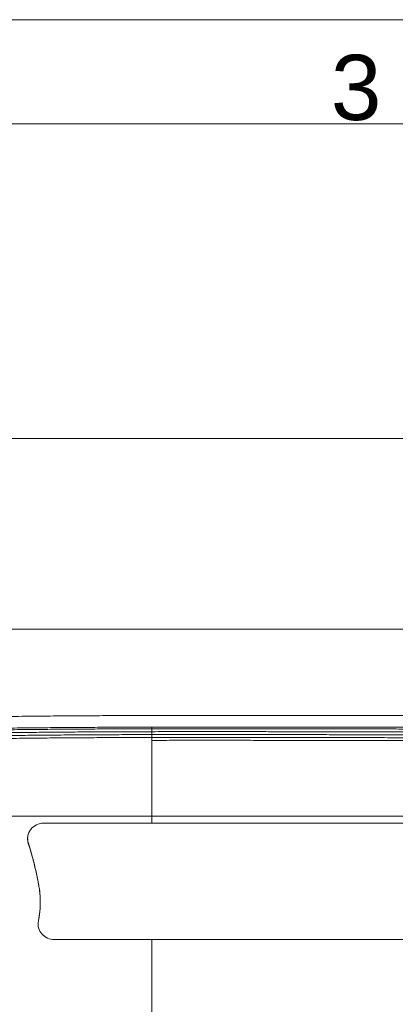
# Model space of a CAD drawing. Header units: millimetres. Extents: x 0 to 594, y 0 to 420.
# Tile 971 of 1056: x 197 to 226, y 344 to 420. Entities that reach past the tile are written whole.
import ezdxf

# ---------------------------------------------------------------- set-up
doc = ezdxf.new("R2010")
doc.units = ezdxf.units.MM
doc.layers.add('1', color=7, linetype='Continuous', true_color=0xffffff)
doc.layers.add('256', color=7, linetype='Continuous', true_color=0xffffff)
doc.styles.add('Arial', font='txt')
doc.dimstyles.get("Standard").update_dxf_attribs({"dimtxt": 0.18, "dimasz": 0.18, "dimexe": 0.18, "dimexo": 0.0625, "dimgap": 0.09, "dimtad": 0, "dimtih": 1, "dimtoh": 1, "dimdec": 4, "dimzin": 0, "dimdsep": 46, "dimtxsty": 'Standard', "dimcen": 0.09, "dimadec": 0, "dimazin": 0, "dimtfac": 1, "dimtdec": 4, "dimtofl": 0, "dimtmove": 0, "dimatfit": 3, "dimfxl": 0, "dimtolj": 1, "dimtzin": 0, "dimarcsym": 0})

# ---------------------------------------------------------------- blocks, each defined once
blk = doc.blocks.new('_U4')
at = {"layer": '1', "color": 18, "lineweight": 18}
for p, q in [((145.912, 334.177), (145.912, 389.862)), ((318.508, 353.437), (318.508, 389.862)), ((145.912, 387.862), (227.486, 387.862)), ((318.508, 387.862), (236.933, 387.862))]:
    blk.add_line(p, q, dxfattribs=at)
at = {"layer": '1', "color": 18}
for points in [[(145.912, 387.862), (149.412, 388.8), (149.412, 386.924)], [(318.508, 387.862), (315.008, 386.924), (315.008, 388.8)]]:
    blk.add_solid(points, dxfattribs=at)
at = {"layer": '1', "color": 18, "linetype": 'Continuous', "lineweight": 13, "insert": (229.172, 385.226), "char_height": 3.5, "attachment_point": 7, "line_spacing_factor": 1.047437, "style": 'Arial'}
blk.add_mtext('\\fArial|b0|i0;\\W1.0000;3.5', dxfattribs=at)

msp = doc.modelspace()

# ---------------------------------------------------------------- linework, layer by layer
at = {"layer": '1', "color": 8, "linetype": 'Continuous', "lineweight": 18}
msp.add_line((330.591, 373.247), (83.36, 373.247), dxfattribs=at)
at = {"layer": '1', "color": 155, "linetype": 'Continuous', "lineweight": 18}
for points, knots in [([(257.514, 366.628), (256.474, 366.627), (254.463, 366.625), (251.545, 366.623), (248.829, 366.622), (246.313, 366.621), (244.011, 366.62), (241.92, 366.619), (240.037, 366.618), (238.348, 366.618), (236.209, 366.618), (233.531, 366.618), (230.219, 366.62), (227.098, 366.623), (224.181, 366.626), (221.49, 366.63), (218.769, 366.633), (216.021, 366.635), (213.275, 366.636), (210.602, 366.635), (208.203, 366.631), (206.094, 366.624), (204.182, 366.616), (202.237, 366.605), (200.191, 366.59), (198.071, 366.57), (196.073, 366.546), (194.222, 366.52), (192.498, 366.492), (190.725, 366.459), (188.886, 366.42), (187.04, 366.376), (185.285, 366.329), (183.705, 366.283), (182.271, 366.239), (180.903, 366.194), (179.505, 366.145), (178.039, 366.087), (176.619, 366.026), (175.188, 365.961), (173.693, 365.889), (171.945, 365.799), (169.944, 365.688), (167.69, 365.552), (165.185, 365.386), (163.432, 365.259), (162.514, 365.189)], [0, 0, 0, 0, 0.032777, 0.063446, 0.092003, 0.118447, 0.142777, 0.164613, 0.184409, 0.202165, 0.217881, 0.251845, 0.286631, 0.322342, 0.350293, 0.378616, 0.407223, 0.436114, 0.46529, 0.493869, 0.520436, 0.540981, 0.56041, 0.580744, 0.602375, 0.624982, 0.647646, 0.665454, 0.683418, 0.702066, 0.721441, 0.74151, 0.760374, 0.776915, 0.791437, 0.805672, 0.820174, 0.835604, 0.852027, 0.86512, 0.880896, 0.899354, 0.920495, 0.944317, 0.97082, 1, 1, 1, 1]), ([(207.514, 365.721), (207.514, 365.721), (207.514, 365.718), (207.514, 365.71), (207.514, 365.707), (207.514, 365.704), (207.514, 365.703), (207.514, 365.702), (207.514, 365.7), (207.514, 365.692), (207.514, 365.683), (207.514, 365.657), (207.514, 365.635), (207.514, 365.582), (207.514, 365.55), (207.514, 365.479), (207.514, 365.398), (207.514, 365.298), (207.514, 365.189), (207.514, 365.13), (207.514, 365.003), (207.514, 364.935), (207.514, 364.853), (207.514, 364.839), (207.514, 364.825), (207.514, 364.815), (207.514, 364.811), (207.514, 364.787), (207.514, 364.73), (207.514, 364.67), (207.514, 364.547), (207.514, 364.462), (207.514, 364.282), (207.514, 364.188), (207.514, 363.993), (207.514, 363.789), (207.514, 363.569), (207.514, 363.342), (207.514, 363.224), (207.514, 362.98), (207.514, 362.854), (207.514, 362.708), (207.514, 362.691), (207.514, 362.659), (207.514, 362.609), (207.514, 362.493), (207.514, 362.392), (207.514, 362.187), (207.514, 362.048), (207.514, 361.763), (207.514, 361.472), (207.514, 361.019), (207.514, 360.704), (207.514, 360.384), (207.514, 360.221), (207.514, 359.972), (207.514, 359.889), (207.514, 359.762), (207.514, 359.698), (207.514, 359.634), (207.514, 359.591), (207.514, 359.57), (207.514, 359.376), (207.514, 359.203), (207.514, 358.852), (207.514, 358.675), (207.514, 358.454), (207.514, 358.411), (207.514, 358.367)], [0, 0, 0, 0, 0.033195, 0.033195, 0.043594, 0.046194, 0.046194, 0.048794, 0.048794, 0.053993, 0.074792, 0.074792, 0.116389, 0.116389, 0.157987, 0.157987, 0.199584, 0.241181, 0.241181, 0.282779, 0.282779, 0.324376, 0.324376, 0.329576, 0.332176, 0.332176, 0.334775, 0.334775, 0.345175, 0.365973, 0.365973, 0.407571, 0.407571, 0.449168, 0.449168, 0.490765, 0.532363, 0.532363, 0.57396, 0.57396, 0.615557, 0.615557, 0.620757, 0.620757, 0.625957, 0.636356, 0.657155, 0.657155, 0.698752, 0.698752, 0.740349, 0.781947, 0.823544, 0.823544, 0.865141, 0.865141, 0.88594, 0.88594, 0.896339, 0.901539, 0.901539, 0.906739, 0.906739, 0.948336, 0.948336, 0.989933, 0.989933, 1, 1, 1, 1]), ([(194.714, 358.905), (195.034, 358.905), (195.354, 358.905), (196.633, 358.905), (197.592, 358.905), (199.509, 358.905), (200.468, 358.905), (203.344, 358.905), (205.261, 358.905), (209.097, 358.905), (211.014, 358.905), (214.85, 358.905), (216.768, 358.905), (219.166, 358.905), (219.646, 358.905), (220.605, 358.905), (221.084, 358.905), (222.523, 358.905), (223.482, 358.905), (225.4, 358.905), (226.359, 358.905), (228.278, 358.905), (229.237, 358.905), (232.114, 358.905), (234.033, 358.905), (237.87, 358.905), (239.788, 358.905), (243.625, 358.905), (245.543, 358.905), (249.38, 358.905), (251.299, 358.905), (254.177, 358.905), (255.615, 358.905), (257.054, 358.905), (258.013, 358.905), (258.493, 358.905), (260.891, 358.905), (262.81, 358.905), (266.647, 358.905), (268.565, 358.905), (274.321, 358.905), (278.157, 358.905), (289.668, 358.905), (297.342, 358.905), (305.016, 358.905)], [0, 0, 0, 0, 0.008713, 0.008713, 0.034799, 0.034799, 0.060886, 0.060886, 0.113059, 0.113059, 0.165232, 0.165232, 0.217405, 0.217405, 0.230448, 0.230448, 0.243491, 0.243491, 0.269578, 0.269578, 0.295664, 0.295664, 0.321751, 0.321751, 0.373924, 0.373924, 0.426097, 0.426097, 0.47827, 0.47827, 0.530443, 0.530443, 0.556529, 0.569573, 0.569573, 0.582616, 0.582616, 0.634789, 0.634789, 0.686962, 0.686962, 0.791308, 0.791308, 1, 1, 1, 1]), ([(305.016, 358.905), (297.342, 358.905), (289.668, 358.905), (278.157, 358.905), (274.321, 358.905), (268.565, 358.905), (266.647, 358.905), (262.81, 358.905), (260.891, 358.905), (258.493, 358.905), (258.013, 358.905), (257.054, 358.905), (255.615, 358.905), (254.177, 358.905), (251.299, 358.905), (249.38, 358.905), (245.543, 358.905), (243.625, 358.905), (239.788, 358.905), (237.87, 358.905), (234.033, 358.905), (232.114, 358.905), (229.237, 358.905), (228.278, 358.905), (226.359, 358.905), (225.4, 358.905), (223.482, 358.905), (222.523, 358.905), (221.084, 358.905), (220.605, 358.905), (219.646, 358.905), (219.166, 358.905), (216.768, 358.905), (214.85, 358.905), (211.014, 358.905), (209.097, 358.905), (205.261, 358.905), (203.344, 358.905), (200.468, 358.905), (199.509, 358.905), (197.592, 358.905), (196.633, 358.905), (195.354, 358.905), (195.034, 358.905), (194.714, 358.905)], [0, 0, 0, 0, 0.208692, 0.208692, 0.313038, 0.313038, 0.365211, 0.365211, 0.417384, 0.417384, 0.430427, 0.430427, 0.443471, 0.469557, 0.469557, 0.52173, 0.52173, 0.573903, 0.573903, 0.626076, 0.626076, 0.678249, 0.678249, 0.704336, 0.704336, 0.730422, 0.730422, 0.756509, 0.756509, 0.769552, 0.769552, 0.782595, 0.782595, 0.834768, 0.834768, 0.886941, 0.886941, 0.939114, 0.939114, 0.965201, 0.965201, 0.991287, 0.991287, 1, 1, 1, 1]), ([(198.019, 356.825), (197.961, 357.006), (197.947, 357.2), (198.01, 357.568), (198.088, 357.743), (198.317, 358.039), (198.469, 358.159), (198.816, 358.323), (199.011, 358.366), (199.206, 358.366)], [0, 0, 0, 0, 0.25, 0.25, 0.5, 0.5, 0.75, 0.75, 1, 1, 1, 1]), ([(199.206, 358.366), (205.793, 358.366), (212.381, 358.366), (222.265, 358.366), (225.56, 358.366), (232.15, 358.366), (235.445, 358.366), (245.331, 358.366), (251.922, 358.366), (265.103, 358.366), (271.694, 358.366), (278.285, 358.366)], [0, 0, 0, 0, 0.25, 0.25, 0.375, 0.375, 0.5, 0.5, 0.75, 0.75, 1, 1, 1, 1]), ([(198.018, 356.812), (198.012, 356.829), (198.001, 356.864), (197.988, 356.918), (197.978, 356.972), (197.969, 357.026), (197.964, 357.08), (197.961, 357.135), (197.96, 357.189), (197.962, 357.244), (197.965, 357.284), (197.968, 357.307), (197.968, 357.311)], [0, 0, 0, 0, 0.108014, 0.21607, 0.324163, 0.432284, 0.540419, 0.648557, 0.756683, 0.864787, 0.972861, 1, 1, 1, 1]), ([(198.794, 350.875), (198.802, 350.916), (198.818, 350.997), (198.839, 351.119), (198.858, 351.242), (198.875, 351.366), (198.89, 351.49), (198.903, 351.614), (198.914, 351.739), (198.922, 351.865), (198.928, 351.99), (198.932, 352.116), (198.934, 352.242), (198.934, 352.369), (198.931, 352.495), (198.927, 352.622), (198.916, 352.832), (198.89, 353.128), (198.835, 353.505), (198.758, 353.923), (198.665, 354.38), (198.554, 354.876), (198.45, 355.303), (198.357, 355.661), (198.277, 355.952), (198.194, 356.241), (198.108, 356.528), (198.048, 356.717), (198.018, 356.812)], [0, 0, 0, 0, 0.020833, 0.041665, 0.062498, 0.083332, 0.104165, 0.125, 0.145835, 0.166671, 0.187507, 0.208344, 0.229181, 0.250018, 0.270853, 0.291688, 0.312521, 0.375003, 0.437491, 0.500007, 0.583336, 0.666655, 0.749991, 0.799998, 0.850003, 0.900001, 0.949995, 1, 1, 1, 1]), ([(198.796, 350.863), (198.894, 351.35), (198.941, 351.855), (198.933, 352.616), (198.917, 352.871), (198.859, 353.378), (198.815, 353.63), (198.67, 354.383), (198.56, 354.883), (198.31, 355.867), (198.171, 356.351), (198.019, 356.825)], [0, 0, 0, 0, 0.25, 0.25, 0.375, 0.375, 0.5, 0.5, 0.75, 0.75, 1, 1, 1, 1]), ([(200.016, 349.441), (199.832, 349.441), (199.649, 349.479), (199.318, 349.626), (199.17, 349.734), (198.938, 350.002), (198.854, 350.162), (198.765, 350.504), (198.76, 350.687), (198.796, 350.863)], [0, 0, 0, 0, 0.25, 0.25, 0.5, 0.5, 0.75, 0.75, 1, 1, 1, 1]), ([(198.781, 350.475), (198.778, 350.502), (198.771, 350.564), (198.769, 350.663), (198.775, 350.77), (198.787, 350.84), (198.794, 350.875)], [0, 0, 0, 0, 0.204869, 0.469879, 0.734933, 1, 1, 1, 1]), ([(278.276, 349.441), (271.753, 349.441), (265.231, 349.441), (252.185, 349.441), (245.663, 349.441), (232.618, 349.441), (226.096, 349.441), (213.053, 349.441), (206.533, 349.441), (200.016, 349.441)], [0, 0, 0, 0, 0.25, 0.25, 0.5, 0.5, 0.75, 0.75, 1, 1, 1, 1]), ([(207.514, 349.398), (207.514, 349.216), (207.514, 349.037), (207.514, 348.684), (207.514, 348.509), (207.514, 348.166), (207.514, 347.827), (207.514, 347.335), (207.514, 347.016), (207.514, 346.702), (207.514, 346.548), (207.514, 346.32), (207.514, 346.245), (207.514, 346.133), (207.514, 346.096), (207.514, 346.041), (207.514, 346.022), (207.514, 345.985), (207.514, 345.82), (207.514, 345.66), (207.514, 345.382), (207.514, 345.247), (207.514, 344.985), (207.514, 344.729), (207.514, 344.489), (207.514, 344.255), (207.514, 344.142), (207.514, 343.924), (207.514, 343.818), (207.514, 343.666), (207.514, 343.616), (207.514, 343.554), (207.514, 343.542), (207.514, 343.518), (207.514, 343.506), (207.514, 343.47), (207.514, 343.446), (207.514, 343.329), (207.514, 343.24), (207.514, 343.071), (207.514, 342.99), (207.514, 342.839), (207.514, 342.697), (207.514, 342.572), (207.514, 342.456), (207.514, 342.403), (207.514, 342.305), (207.514, 342.261), (207.514, 342.201), (207.514, 342.182), (207.514, 342.16), (207.514, 342.156), (207.514, 342.147), (207.514, 342.135), (207.514, 342.123), (207.514, 342.085), (207.514, 342.06), (207.514, 342.018), (207.514, 342.002), (207.514, 341.98), (207.514, 341.972), (207.514, 341.971), (207.514, 341.971)], [0, 0, 0, 0, 0.041346, 0.041346, 0.082692, 0.082692, 0.124039, 0.165385, 0.206731, 0.206731, 0.248077, 0.248077, 0.268751, 0.268751, 0.279087, 0.279087, 0.284255, 0.284255, 0.289424, 0.33077, 0.33077, 0.372116, 0.372116, 0.413462, 0.454809, 0.454809, 0.496155, 0.496155, 0.537501, 0.537501, 0.558174, 0.558174, 0.563342, 0.563342, 0.568511, 0.568511, 0.578847, 0.578847, 0.620194, 0.620194, 0.66154, 0.66154, 0.702886, 0.744232, 0.744232, 0.785578, 0.785578, 0.826925, 0.826925, 0.847598, 0.847598, 0.852766, 0.852766, 0.857934, 0.868271, 0.868271, 0.909617, 0.909617, 0.950963, 0.950963, 0.99231, 1, 1, 1, 1])]:
    msp.add_open_spline(points, degree=3, knots=knots, dxfattribs=at)
for points, degree in [([(162.514, 364.259), (176, 365.304), (189.569, 365.788), (203.165, 366.005), (216.746, 365.574), (230.336, 365.741), (243.925, 365.705), (257.514, 365.719)], 7), ([(162.514, 364.12), (175.998, 365.172), (189.563, 365.666), (203.161, 365.885), (216.739, 365.439), (230.335, 365.609), (243.923, 365.572), (257.514, 365.586)], 7), ([(162.514, 363.673), (175.993, 364.727), (189.544, 365.222), (203.145, 365.442), (216.714, 364.995), (230.331, 365.164), (243.915, 365.128), (257.514, 365.141)], 7), ([(257.514, 364.696), (250.366, 364.689), (243.226, 364.696), (236.081, 364.68), (228.935, 364.685), (221.792, 364.712), (214.651, 364.734), (207.514, 364.718)], 7), ([(197.97, 357.326), (197.968, 357.31)], 1), ([(198.781, 350.475), (198.784, 350.461)], 1)]:
    msp.add_open_spline(points, degree=degree, dxfattribs=at)
at = {"layer": '1', "color": 155, "linetype": 'Continuous', "lineweight": 13}
for points, degree in [([(162.514, 363.896), (175.996, 364.95), (189.553, 365.444), (203.153, 365.664), (216.726, 365.217), (230.333, 365.387), (243.919, 365.35), (257.514, 365.363)], 7), ([(162.514, 363.45), (175.991, 364.505), (189.534, 365), (203.136, 365.221), (216.702, 364.773), (230.328, 364.942), (243.911, 364.905), (257.514, 364.919)], 7), ([(198.019, 356.825), (198.018, 356.812)], 1), ([(198.796, 350.863), (198.794, 350.875)], 1)]:
    msp.add_open_spline(points, degree=degree, dxfattribs=at)
at = {"layer": '256', "color": 163, "linetype": 'Continuous', "lineweight": 18}
for p, q in [((0, 420), (594, 420)), ((8, 412), (586, 412))]:
    msp.add_line(p, q, dxfattribs=at)

# ---------------------------------------------------------------- texts
at = {"layer": '256', "color": 18, "linetype": 'Continuous', "lineweight": 13, "insert": (221.26, 412.235), "char_height": 5, "attachment_point": 7, "line_spacing_factor": 1.047437, "style": 'Arial'}
msp.add_mtext('\\fArial|b0|i0;\\W1.0000;3', dxfattribs=at)

# ---------------------------------------------------------------- dimensions: what is measured, and where the dimension line sits
at = {"layer": '1', "color": 18, "linetype": 'Continuous', "lineweight": 13}
dim = msp.add_linear_dim(base=(145.912, 387.862), p1=(318.508, 353.437), p2=(145.912, 334.177), dimstyle='Standard', override={"dimtxt": 3.5, "dimasz": 3.5, "dimexe": 2, "dimexo": 0, "dimgap": 1.5, "dimtih": 1, "dimtoh": 1, "dimdec": 1, "dimlfac": 0.02, "dimdsep": 46, "dimlunit": 2, "dimtxsty": 'Arial', "dimsah": 1, "dimse1": 0, "dimse2": 0, "dimsd1": 0, "dimsd2": 0, "dimclrd": 18, "dimclre": 18, "dimclrt": 18, "dimtol": 0, "dimtm": -0.1, "dimtfac": 1, "dimtdec": 2, "dimtofl": 1, "dimtmove": 0, "dimlwd": 18, "dimlwe": 18}, dxfattribs=at)
dim.commit()
dim.dimension.update_dxf_attribs({"geometry": '_U4', "text_midpoint": (232.21, 387.862), "dimtype": 160})

doc.saveas('drawing.dxf')
